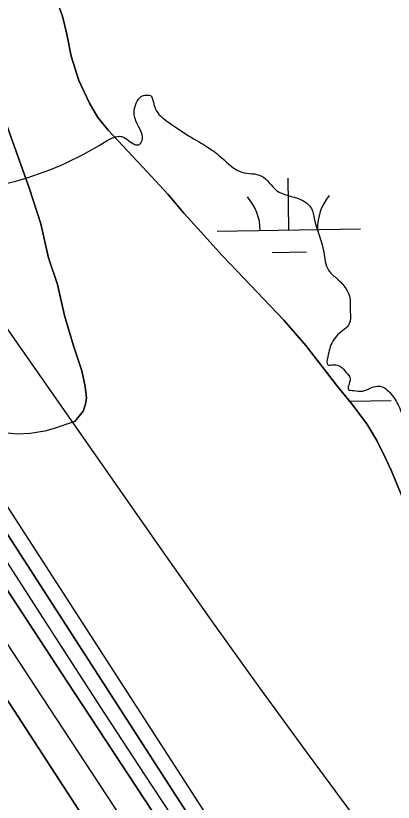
# Model space of a CAD drawing. Extents: x 3892998 to 3931244, y 278583 to 304547.
# Drawn here: x 3910261 to 3910524, y 294629 to 295177 of the extents above; entities that cross this region are included whole.
import ezdxf

# ---------------------------------------------------------------- set-up
doc = ezdxf.new("R2010")
doc.units = 0
for name, color, linetype in [('V-RIVR-EDGE', 7, 'Continuous'), ('V-TOPO-DPTH', 7, 'Continuous'), ('V-TOPO-MINR', 7, 'Continuous'), ('V-TOPO-SHOR', 7, 'Continuous'), ('V-TOPO-WATR', 7, 'Continuous'), ('V-WETL-SWMP', 7, 'Continuous')]:
    doc.layers.add(name, color=color, linetype=linetype)

msp = doc.modelspace()

# ---------------------------------------------------------------- linework, layer by layer
at = {"layer": 'V-RIVR-EDGE'}
msp.add_spline([(3909783.09, 295866.63), (3909800.66, 295843.98), (3909812.93, 295827.98), (3909826.51, 295806.34), (3909841.42, 295785.35), (3909858.31, 295759.37), (3909870.24, 295740.05), (3909885.82, 295720.73), (3909893.46, 295717.72), (3909900.11, 295717.7), (3909908.43, 295721.34), (3909917.08, 295722.31), (3909926.72, 295720.63), (3909934.68, 295712.63), (3909944.61, 295694.31), (3909956.87, 295675.33), (3909970.78, 295655.01), (3909981.06, 295641.35), (3909987.34, 295626.37), (3909992.62, 295609.73), (3909998.9, 295595.41), (3910003.21, 295587.42), (3910002.19, 295579.78), (3909995.48, 295557.51), (3909984.14, 295542.25), (3909975.8, 295533.62), (3909959.5, 295528.67), (3909954.17, 295524.69), (3909952.49, 295520.38), (3909952.82, 295516.72), (3909956.8, 295513.05), (3909961.1, 295505.72), (3909960.75, 295495.75), (3909955.73, 295483.79), (3909949.06, 295475.82), (3909943.39, 295469.19), (3909939.71, 295462.21), (3909939.37, 295457.23), (3909939.35, 295450.24), (3909940.68, 295448.58), (3909945.99, 295445.9), (3909952.31, 295444.56), (3909957.61, 295438.56), (3909959.92, 295429.24), (3909962.22, 295419.26), (3909968.52, 295411.93), (3909977.16, 295409.25), (3909984.46, 295402.91), (3909993.74, 295388.59), (3909996.37, 295377.28), (3909993.68, 295366.98), (3909987.67, 295356.02), (3909986.67, 295353.36), (3909987.32, 295349.37), (3909993.29, 295342.7), (3910005.91, 295335.02), (3910014.55, 295332.67), (3910021.53, 295332.66), (3910027.84, 295329.98), (3910041.1, 295312.99), (3910056.01, 295290.67), (3910079.54, 295258.36), (3910099.09, 295232.04), (3910120.64, 295203.72), (3910140.54, 295184.05), (3910162.73, 295147.42), (3910185.26, 295114.77), (3910212.11, 295076.8), (3910225.37, 295062.8), (3910233, 295056.46), (3910237, 295056.78), (3910260.95, 295062.04), (3910322.87, 295089.16), (3910330.2, 295092.8), (3910331.86, 295093.13), (3910334.85, 295093.12), (3910344.48, 295087.44), (3910346.81, 295087.44), (3910348.48, 295089.1), (3910343.86, 295106.4), (3910343.88, 295113.38), (3910346.55, 295119.03), (3910349.22, 295121.35), (3910352.88, 295122.01), (3910354.87, 295121.67), (3910356.2, 295119.34), (3910359.17, 295110.68), (3910367.46, 295103.02), (3910381.41, 295093.67), (3910395.35, 295085.32), (3910404.65, 295078.32), (3910418.59, 295068.31), (3910432.22, 295065.61), (3910442.83, 295055.61), (3910459.44, 295049.25), (3910467.08, 295042.91), (3910469.05, 295035.92), (3910475.65, 295012.63), (3910478.94, 294999.99), (3910484.25, 294994.65), (3910493.53, 294981.99), (3910494.17, 294971.02), (3910493.48, 294962.71), (3910485.48, 294955.08), (3910479.8, 294945.45), (3910478.46, 294939.47), (3910478.45, 294934.15), (3910482.44, 294934.14), (3910487.42, 294932.79), (3910491.4, 294928.79), (3910494.05, 294924.13), (3910493.03, 294916.82), (3910496.36, 294916.14), (3910502.68, 294915.8), (3910510.66, 294918.77), (3910515.32, 294919.09), (3910521.63, 294914.75), (3910528.25, 294904.76), (3910533.84, 294879.14), (3910536.15, 294868.83), (3910539.77, 294853.85), (3910546.37, 294836.21), (3910553.65, 294821.56), (3910561.94, 294811.23), (3910569.22, 294797.25), (3910578.5, 294783.92), (3910593.43, 294768.59), (3910609.36, 294755.92), (3910620.64, 294746.58), (3910629.59, 294736.58), (3910633.22, 294723.27), (3910633.51, 294704.98), (3910640.45, 294687.67), (3910655.34, 294658.37), (3910658.96, 294645.06), (3910658.58, 294624.44), (3910656.89, 294614.47), (3910650.55, 294604.18), (3910648.87, 294596.53), (3910653.17, 294587.88), (3910655.47, 294576.23), (3910652.12, 294567.93), (3910652.11, 294561.61), (3910655.74, 294551.96), (3910653.36, 294529.35), (3910654.64, 294512.05), (3910656.92, 294490.77), (3910662.86, 294473.46), (3910678.76, 294446.15), (3910695.33, 294425.16), (3910704.29, 294415.83), (3910727.49, 294385.84), (3910746.72, 294363.52), (3910775.56, 294325.54), (3910789.15, 294306.88), (3910800.09, 294294.55), (3910807.37, 294280.9), (3910822.95, 294258.91), (3910842.83, 294232.92), (3910870.69, 294199.93), (3910889.91, 294176.28), (3910900.18, 294159.96), (3910907.48, 294152.29), (3910954.23, 294096.31), (3910972.8, 294076.98), (3910990.73, 294066.96), (3910998.38, 294065.94), (3911008.03, 294068.24), (3911013.02, 294070.23), (3911023.33, 294070.87), (3911029.98, 294071.51), (3911038.98, 294076.48), (3911042.63, 294076.8), (3911044.95, 294073.47), (3911037.59, 294053.54), (3911030.9, 294037.26), (3911029.21, 294027.95), (3911029.86, 294022.3), (3911033.49, 294009.32), (3911043.41, 293989.01), (3911049.71, 293980.68), (3911065.96, 293963.68), (3911085.84, 293933.04), (3911095.77, 293913.73), (3911115.01, 293894.06), (3911136.58, 293876.05), (3911169.13, 293860.68), (3911193.06, 293855.3), (3911217.66, 293853.9), (3911241.28, 293856.51), (3911264.57, 293860.77), (3911275.54, 293860.41), (3911285.5, 293855.73), (3911306.41, 293839.05), (3911330.64, 293821.37), (3911338.6, 293813.04), (3911343.57, 293806.04), (3911345.55, 293797.39), (3911348.15, 293772.44), (3911349.43, 293752.49), (3911353.06, 293742.84), (3911359.35, 293730.18), (3911360, 293725.86), (3911358.28, 293702.92), (3911357.93, 293694.94), (3911358.9, 293682.63), (3911359.2, 293669.33), (3911359.16, 293655.7), (3911363.77, 293633.74), (3911372.03, 293613.43), (3911386.6, 293588.79), (3911397.21, 293575.79), (3911412.13, 293557.8), (3911430.05, 293545.45), (3911442.34, 293538.44), (3911446.32, 293532.44), (3911447.28, 293520.14), (3911450.58, 293509.49), (3911455.55, 293500.83), (3911461.85, 293492.5), (3911478.78, 293482.15), (3911498.68, 293462.48), (3911520.89, 293434.49), (3911530.83, 293418.51), (3911540.11, 293404.18), (3911553.37, 293389.19), (3911571.62, 293371.52)], degree=3, dxfattribs=at)
at = {"layer": 'V-TOPO-DPTH'}
for points in [[(3910382.62, 294582.95), (3910339.68, 294647.84), (3910296.95, 294712.86), (3910254.51, 294778.08), (3910212.27, 294843.43), (3910059.25, 295081.38), (3910048.91, 295097.51), (3910038.62, 295113.67), (3910028.39, 295129.87), (3910018.19, 295146.1), (3909970.91, 295221.66), (3909937.2, 295275.73), (3909903.6, 295329.88), (3909870.18, 295384.15), (3909836.88, 295438.48), (3909684.73, 295687.66)], [(3909684.73, 295687.66), (3909836.88, 295438.48), (3909870.18, 295384.15), (3909903.6, 295329.88), (3909937.2, 295275.73), (3909970.91, 295221.66), (3910018.19, 295146.1), (3910028.39, 295129.87), (3910038.62, 295113.67), (3910048.91, 295097.51), (3910059.25, 295081.38), (3910212.27, 294843.43), (3910254.51, 294778.08), (3910296.95, 294712.86), (3910339.68, 294647.84), (3910382.62, 294582.95)], [(3909793.73, 295567.9), (3909815.25, 295529.39), (3909837.16, 295491.1), (3909859.32, 295452.95), (3909963.88, 295275.03), (3909978.78, 295249.91), (3909993.81, 295224.88), (3910009.06, 295199.97), (3910024.44, 295175.14), (3910046.07, 295140.55), (3910050.75, 295133.09), (3910055.45, 295125.65), (3910060.19, 295118.23), (3910064.95, 295110.82), (3910365.33, 294645.15), (3910384.96, 294614.9)], [(3910420.19, 294488.48), (3910274.38, 294710.12), (3910231.81, 294775.08), (3910189.4, 294840.13), (3910147.22, 294905.34), (3910105.19, 294970.65), (3910053.41, 295051.43), (3910037.42, 295076.44), (3910021.49, 295101.49), (3910005.63, 295126.58), (3909989.82, 295151.71), (3909902.92, 295290.28), (3909856.55, 295364.28), (3909810.22, 295438.3), (3909763.95, 295512.35)], [(3910420.19, 294488.48), (3910274.38, 294710.12), (3910231.81, 294775.08), (3910189.4, 294840.13), (3910147.22, 294905.34), (3910105.19, 294970.65), (3910053.41, 295051.43), (3910037.42, 295076.44), (3910021.49, 295101.49), (3910005.63, 295126.58), (3909989.82, 295151.71), (3909902.92, 295290.28), (3909856.55, 295364.28), (3909810.22, 295438.3), (3909763.95, 295512.35)], [(3909767.73, 295464.72), (3909965.27, 295150.48), (3909984.62, 295119.76), (3910004.03, 295089.07), (3910023.5, 295058.42), (3910043.01, 295027.8), (3910062.6, 294997.22), (3910082.23, 294966.68), (3910101.93, 294936.18), (3910121.67, 294905.71), (3910388.7, 294494.71)], [(3909767.73, 295464.72), (3909965.27, 295150.48), (3909984.62, 295119.76), (3910004.03, 295089.07), (3910023.5, 295058.42), (3910043.01, 295027.8), (3910062.6, 294997.22), (3910082.23, 294966.68), (3910101.93, 294936.18), (3910121.67, 294905.71), (3910388.7, 294494.71)]]:
    msp.add_lwpolyline(points, dxfattribs=at)
at = {"layer": 'V-TOPO-MINR'}
for points in [[(3910442.23, 294545.67), (3910067.74, 295125.36), (3910065.75, 295128.46), (3910063.77, 295131.57), (3910061.8, 295134.68), (3910059.84, 295137.79), (3910050.73, 295152.34), (3910044.29, 295162.77), (3910037.92, 295173.25), (3910031.68, 295183.81), (3910025.52, 295194.41), (3910008.15, 295224.73), (3909993.65, 295250.68), (3909979.53, 295276.83), (3909718.65, 295750.9)], [(3910382.14, 294601.32), (3910350.78, 294648.86), (3910319.66, 294696.57), (3910288.7, 294744.37), (3910062.11, 295096.16), (3910054.58, 295107.91), (3910047.07, 295119.69), (3910039.62, 295131.49), (3910032.19, 295143.32), (3909997.93, 295198.14), (3909973.48, 295237.44), (3909949.17, 295276.83), (3909925.03, 295316.32), (3909901.03, 295355.9), (3909669.92, 295738.83)], [(3910382.62, 294582.95), (3910339.68, 294647.84), (3910296.95, 294712.86), (3910254.51, 294778.08), (3910212.27, 294843.43), (3910059.25, 295081.38), (3910048.91, 295097.51), (3910038.62, 295113.67), (3910028.39, 295129.87), (3910018.19, 295146.1), (3909970.91, 295221.66), (3909937.2, 295275.73), (3909903.6, 295329.88), (3909870.18, 295384.15), (3909836.88, 295438.48), (3909684.73, 295687.66)], [(3910384.96, 294614.9), (3910365.33, 294645.15), (3910064.95, 295110.82), (3910060.19, 295118.23), (3910055.45, 295125.65), (3910050.75, 295133.09), (3910046.07, 295140.55), (3910024.44, 295175.14), (3910009.06, 295199.97), (3909993.81, 295224.88), (3909978.78, 295249.91), (3909963.88, 295275.03), (3909859.32, 295452.95), (3909837.16, 295491.1), (3909815.25, 295529.39), (3909793.73, 295567.9)], [(3910420.19, 294488.48), (3910274.38, 294710.12), (3910231.81, 294775.08), (3910189.4, 294840.13), (3910147.22, 294905.34), (3910105.19, 294970.65), (3910053.41, 295051.43), (3910037.42, 295076.44), (3910021.49, 295101.49), (3910005.63, 295126.58), (3909989.82, 295151.71), (3909902.92, 295290.28), (3909856.55, 295364.28), (3909810.22, 295438.3), (3909763.95, 295512.35)], [(3910388.7, 294494.71), (3910121.67, 294905.71), (3910101.93, 294936.18), (3910082.23, 294966.68), (3910062.6, 294997.22), (3910043.01, 295027.8), (3910023.5, 295058.42), (3910004.03, 295089.07), (3909984.62, 295119.76), (3909965.27, 295150.48), (3909767.73, 295464.72)]]:
    msp.add_lwpolyline(points, dxfattribs=at)
at = {"layer": 'V-TOPO-SHOR'}
for points in [[(3910302.17, 294894.46), (3910308.03, 294901.79), (3910309.48, 294906.53), (3910310.34, 294910.87), (3910309.41, 294919.05), (3910307.07, 294929.88), (3910301.25, 294947.19), (3910295, 294968.35), (3910289.94, 294989.91), (3910283.81, 295008.5), (3910278.34, 295032.32), (3910270.4, 295057.31), (3910253.15, 295105.41), (3910230.04, 295159.68), (3910212.18, 295195.16)], [(3910285.74, 295198.59), (3910293.56, 295177.05), (3910296.5, 295164.45), (3910299.55, 295148.99), (3910304.88, 295132.07), (3910312.27, 295116.25), (3910318.25, 295106.43), (3910325.4, 295097.6), (3910352.59, 295068.59), (3910367.18, 295052.71), (3910378.1, 295039.76), (3910390.31, 295026.43), (3910404.5, 295010.55), (3910415.32, 294999.38), (3910447.77, 294965.08), (3910463.15, 294947.43), (3910477.66, 294928.89), (3910484.52, 294919.96), (3910495.04, 294907.21), (3910505.68, 294892.88), (3910512.56, 294881.29), (3910518.64, 294869.1), (3910522.74, 294860.75), (3910535.73, 294829.09)]]:
    msp.add_lwpolyline(points, dxfattribs=at)
at = {"layer": 'V-TOPO-WATR'}
msp.add_lwpolyline([(3910499.29, 294616.25), (3910465.03, 294662.49), (3910431.07, 294708.95), (3910397.57, 294755.74), (3910364.36, 294802.74), (3910139.29, 295124.66), (3910125.41, 295145.07), (3910111.89, 295165.72), (3909756.06, 295743.62)], dxfattribs=at)
at = {"layer": 'V-WETL-SWMP'}
for p, q in [((3910451.37, 295028), (3910450.75, 295063.99)), ((3910401.38, 295027.13), (3910501.36, 295028.87)), ((3910439.64, 295012.36), (3910463.64, 295012.78)), ((3910493.86, 294908.65), (3910522.59, 294909.14))]:
    msp.add_line(p, q, dxfattribs=at)
for points in [[(3910535.73, 294829.09), (3910522.74, 294860.75), (3910518.64, 294869.11), (3910512.56, 294881.29), (3910505.68, 294892.88), (3910495.05, 294907.21), (3910484.52, 294919.96), (3910477.66, 294928.89), (3910463.15, 294947.43), (3910447.77, 294965.08), (3910415.32, 294999.38), (3910404.5, 295010.55), (3910390.31, 295026.43), (3910378.1, 295039.76), (3910367.18, 295052.71), (3910352.59, 295068.59), (3910325.4, 295097.6), (3910318.25, 295106.43), (3910312.27, 295116.25), (3910304.88, 295132.07), (3910299.55, 295149), (3910296.5, 295164.45), (3910293.56, 295177.05), (3910285.74, 295198.59)], [(3910253.15, 295105.41), (3910270.4, 295057.31), (3910278.35, 295032.32), (3910283.81, 295008.5), (3910289.94, 294989.91), (3910295, 294968.35), (3910301.25, 294947.19), (3910307.07, 294929.88), (3910309.41, 294919.05), (3910310.34, 294910.87), (3910309.48, 294906.53), (3910308.03, 294901.79), (3910302.17, 294894.46), (3910287.12, 294889.54), (3910281.31, 294887.93), (3910270.88, 294886.19), (3910261.81, 294885.74), (3910255.41, 294886.39)]]:
    msp.add_lwpolyline(points, dxfattribs=at)
for centre, start, end in [((3910396.13, 295027.52), 0.2199, 41.7635), ((3910506.6, 295029.43), 140.2199, 181.7635)]:
    msp.add_arc(centre, 35.25, start, end, dxfattribs=at)

doc.saveas('drawing.dxf')
